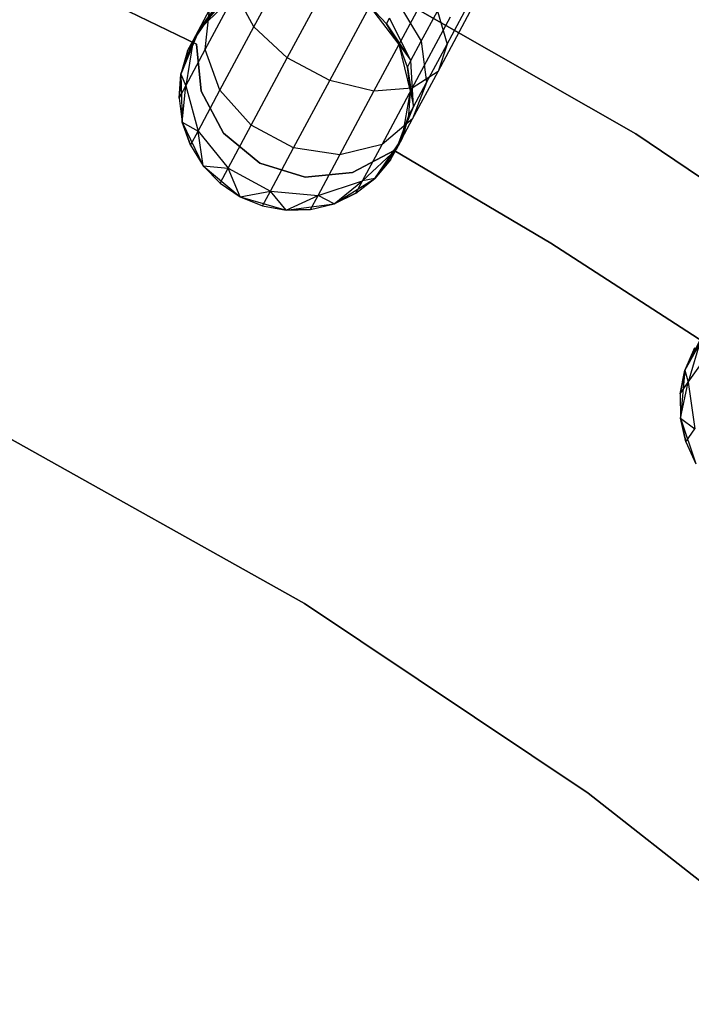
# Model space of a CAD drawing. Extents: x -102 to 102, y -101 to 102.
# Tile 379 of 481: x 17.15 to 22.95, y 28.51 to 37.01. Entities that reach past the tile are written whole.
import ezdxf

# ---------------------------------------------------------------- set-up
doc = ezdxf.new("R2010")
doc.units = 0
doc.header["$LTSCALE"] = 25.4
doc.layers.get('0').update_dxf_attribs({"linetype": 'CONTINUOUS'})

# ---------------------------------------------------------------- blocks, each defined once
blk = doc.blocks.new('NL2500011659_STL')
at = {"color": 0}
for p, q in [((19.1722, 36.9433, -7.7725), (19.5426, 37.6332, -8.1715)), ((19.1722, 36.9433, -7.7725), (19.5426, 37.6332, -8.1715)), ((19.6451, 37.6327, 1), (22.4688, 36.0196, 1)), ((22.4688, 36.0196, -6.5), (19.6451, 37.6327, -6.5)), ((22.4688, 36.0196, -6.5), (19.6451, 37.6327, -6.5)), ((19.6451, 37.6327, 1), (22.4688, 36.0196, 1)), ((17.2596, 37.4789), (18.6755, 36.7946)), ((18.6755, 36.7946, -2), (17.2596, 37.4789, -2)), ((18.6755, 36.7946, -2), (17.2596, 37.4789, -2)), ((17.2596, 37.4789), (18.6755, 36.7946)), ((19.4598, 36.676, -7.9094), (19.8526, 37.4074, -8.3324)), ((19.4598, 36.676, -7.9094), (19.8526, 37.4074, -8.3324)), ((18.7513, 36.7477, -6.9695), (19.013, 37.235, -7.5225)), ((18.7513, 36.7477, -6.9695), (19.013, 37.235, -7.5225)), ((19.1722, 36.9433, -7.7725), (19.013, 37.235, -7.5225)), ((19.1722, 36.9433, -7.7725), (19.013, 37.235, -7.5225)), ((18.8724, 37.153, -6.0225), (18.648, 36.827, -6.1503)), ((18.8724, 37.153, -6.0225), (18.648, 36.827, -6.1503)), ((18.9985, 37.2081, 0), (18.6982, 36.9204, 0)), ((18.9985, 37.2081, 0), (18.6982, 36.9204, 0)), ((18.6982, 36.9204, -5.5), (18.8724, 37.153, -6.0225)), ((18.6982, 36.9204, -5.5), (18.8724, 37.153, -6.0225)), ((19.8262, 36.4793, -7.9094), (20.2189, 37.2107, -8.3324)), ((19.8262, 36.4793, -7.9094), (20.2189, 37.2107, -8.3324)), ((20.4136, 37.1531, -6.1386), (20.6165, 36.8197, -6.2823)), ((20.4136, 37.1531, -6.1386), (20.6165, 36.8197, -6.2823)), ((20.8388, 36.7943, -6.868), (21.0618, 37.2096, -7.1082)), ((20.8388, 36.7943, -6.868), (21.0618, 37.2096, -7.1082)), ((18.648, 36.827, -6.1503), (18.7895, 37.0904, -6.737)), ((18.648, 36.827, -6.1503), (18.7895, 37.0904, -6.737)), ((18.8333, 37.08, -5.5), (18.6982, 36.9204, 0)), ((18.8333, 37.08, -5.5), (18.6982, 36.9204, -5.5)), ((18.8333, 37.08, -5.5), (18.6982, 36.9204, 0)), ((18.8333, 37.08, -5.5), (18.6982, 36.9204, -5.5)), ((18.7513, 36.7477, -6.9695), (18.7895, 37.0904, -6.737)), ((18.7513, 36.7477, -6.9695), (18.7895, 37.0904, -6.737)), ((20.4255, 36.7925, 0), (20.1709, 37.1213, 0)), ((20.3155, 36.9703, -5.5), (20.1709, 37.1213, 0)), ((20.4255, 36.7925, 0), (20.1709, 37.1213, 0)), ((20.3155, 36.9703, -5.5), (20.1709, 37.1213, 0)), ((20.3155, 36.9703, -5.5), (20.1709, 37.1213, -5.5)), ((20.3155, 36.9703, -5.5), (20.1709, 37.1213, -5.5)), ((20.2079, 36.3872, -7.7725), (20.5783, 37.077, -8.1715)), ((20.2079, 36.3872, -7.7725), (20.5783, 37.077, -8.1715)), ((20.6165, 36.8197, -6.2823), (20.7558, 37.0791, -6.5767)), ((20.6165, 36.8197, -6.2823), (20.7558, 37.0791, -6.5767)), ((20.7558, 37.0791, -6.5767), (20.8388, 36.7943, -6.868)), ((20.7558, 37.0791, -6.5767), (20.8388, 36.7943, -6.868)), ((20.7621, 36.5596, -7.2026), (21.0397, 37.0764, -7.5015)), ((20.7621, 36.5596, -7.2026), (21.0397, 37.0764, -7.5015)), ((20.3155, 36.9703, -5.5), (20.3406, 37.0171, -5.8357)), ((20.3155, 36.9703, -5.5), (20.3406, 37.0171, -5.8357)), ((20.4255, 36.7925, -5.5), (20.3155, 36.9703, -5.5)), ((20.3155, 36.9703, -5.5), (20.4255, 36.7925, 0)), ((20.3155, 36.9703, -5.5), (20.4255, 36.7925, 0)), ((20.3155, 36.9703, -5.5), (20.5271, 36.6532, -5.9113)), ((20.4255, 36.7925, -5.5), (20.3155, 36.9703, -5.5)), ((20.3155, 36.9703, -5.5), (20.5271, 36.6532, -5.9113)), ((20.5271, 36.6532, -5.9113), (20.3406, 37.0171, -5.8357)), ((20.5271, 36.6532, -5.9113), (20.3406, 37.0171, -5.8357)), ((20.5389, 36.4156, -7.5225), (20.8686, 37.0295, -7.8776)), ((20.5389, 36.4156, -7.5225), (20.8686, 37.0295, -7.8776)), ((18.6982, 36.9204, 0), (18.5409, 36.5355, 0)), ((18.6982, 36.9204, 0), (18.5409, 36.5355, 0)), ((18.5993, 36.7363, -5.5), (18.6982, 36.9204, 0)), ((18.5993, 36.7363, -5.5), (18.6982, 36.9204, 0)), ((18.6982, 36.9204, -5.5), (18.648, 36.827, -6.1503)), ((18.6982, 36.9204, -5.5), (18.648, 36.827, -6.1503)), ((18.6982, 36.9204, -5.5), (18.6982, 36.9204, 0)), ((18.6982, 36.9204, -5.5), (18.6982, 36.9204, 0)), ((18.8782, 36.3958, -7.1511), (19.1722, 36.9433, -7.7725)), ((18.8782, 36.3958, -7.1511), (19.1722, 36.9433, -7.7725)), ((19.4598, 36.676, -7.9094), (19.1722, 36.9433, -7.7725)), ((19.4598, 36.676, -7.9094), (19.1722, 36.9433, -7.7725)), ((18.5409, 36.5355, -5.5), (18.648, 36.827, -6.1503)), ((18.5409, 36.5355, -5.5), (18.648, 36.827, -6.1503)), ((18.648, 36.827, -6.1503), (18.5833, 36.4349, -6.2725)), ((18.648, 36.827, -6.1503), (18.5833, 36.4349, -6.2725)), ((18.5993, 36.7363, -5.5), (18.648, 36.827, -6.1503)), ((18.5993, 36.7363, -5.5), (18.648, 36.827, -6.1503)), ((18.6755, 36.7946), (18.6755, 36.7946, -2)), ((18.6755, 36.7946), (18.6755, 36.7946, -2)), ((18.6755, 36.7946), (18.7153, 36.3874)), ((18.7153, 36.3874, -2), (18.6755, 36.7946, -2)), ((18.7153, 36.3874, -2), (18.6755, 36.7946, -2)), ((18.6755, 36.7946), (18.7153, 36.3874)), ((20.5245, 36.3886, 0), (20.4255, 36.7925, 0)), ((20.4962, 36.5958, -5.5), (20.4255, 36.7925, 0)), ((20.5245, 36.3886, 0), (20.4255, 36.7925, 0)), ((20.4962, 36.5958, -5.5), (20.4255, 36.7925, -5.5)), ((20.4255, 36.7925, -5.5), (20.4255, 36.7925, 0)), ((20.4962, 36.5958, -5.5), (20.4255, 36.7925, 0)), ((20.4255, 36.7925, -5.5), (20.4255, 36.7925, 0)), ((20.4255, 36.7925, -5.5), (20.5271, 36.6532, -5.9113)), ((20.4255, 36.7925, -5.5), (20.5271, 36.6532, -5.9113)), ((20.4962, 36.5958, -5.5), (20.4255, 36.7925, -5.5)), ((20.5271, 36.6532, -5.9113), (20.6165, 36.8197, -6.2823)), ((20.5271, 36.6532, -5.9113), (20.6165, 36.8197, -6.2823)), ((20.6165, 36.8197, -6.2823), (20.6618, 36.4647, -6.4939)), ((20.6165, 36.8197, -6.2823), (20.6618, 36.4647, -6.4939)), ((20.6618, 36.4647, -6.4939), (20.8388, 36.7943, -6.868)), ((20.6618, 36.4647, -6.4939), (20.8388, 36.7943, -6.868)), ((20.8388, 36.7943, -6.868), (20.7621, 36.5596, -7.2026)), ((20.8388, 36.7943, -6.868), (20.7621, 36.5596, -7.2026)), ((18.5993, 36.7363, -5.5), (18.5409, 36.5355, 0)), ((18.5993, 36.7363, -5.5), (18.5409, 36.5355, -5.5)), ((18.5993, 36.7363, -5.5), (18.5409, 36.5355, 0)), ((18.5993, 36.7363, -5.5), (18.5409, 36.5355, -5.5)), ((18.5833, 36.4349, -6.2725), (18.7513, 36.7477, -6.9695)), ((18.5833, 36.4349, -6.2725), (18.7513, 36.7477, -6.9695)), ((18.8782, 36.3958, -7.1511), (18.7513, 36.7477, -6.9695)), ((18.8782, 36.3958, -7.1511), (18.7513, 36.7477, -6.9695)), ((19.1481, 36.0956, -7.2505), (19.4598, 36.676, -7.9094)), ((19.1481, 36.0956, -7.2505), (19.4598, 36.676, -7.9094)), ((19.8262, 36.4793, -7.9094), (19.4598, 36.676, -7.9094)), ((19.8262, 36.4793, -7.9094), (19.4598, 36.676, -7.9094)), ((20.4962, 36.5958, -5.5), (20.5271, 36.6532, -5.9113)), ((20.4962, 36.5958, -5.5), (20.5271, 36.6532, -5.9113)), ((20.5482, 36.2531, -6.0225), (20.5271, 36.6532, -5.9113)), ((20.5482, 36.2531, -6.0225), (20.5271, 36.6532, -5.9113)), ((18.5409, 36.5355, -5.5), (18.5254, 36.3271, -5.5)), ((18.5254, 36.3271, -5.5), (18.5409, 36.5355, 0)), ((18.5254, 36.3271, -5.5), (18.5409, 36.5355, 0)), ((18.5409, 36.5355, -5.5), (18.5254, 36.3271, -5.5)), ((18.5409, 36.5355, 0), (18.5537, 36.1199, 0)), ((18.5409, 36.5355, -5.5), (18.5409, 36.5355, 0)), ((18.5409, 36.5355, -5.5), (18.5409, 36.5355, 0)), ((18.5409, 36.5355, 0), (18.5537, 36.1199, 0)), ((18.5409, 36.5355, -5.5), (18.5833, 36.4349, -6.2725)), ((18.5409, 36.5355, -5.5), (18.5833, 36.4349, -6.2725)), ((20.5245, 36.3886, -5.5), (20.4962, 36.5958, -5.5)), ((20.4962, 36.5958, -5.5), (20.5245, 36.3886, 0)), ((20.4962, 36.5958, -5.5), (20.5245, 36.3886, 0)), ((20.4962, 36.5958, -5.5), (20.5482, 36.2531, -6.0225)), ((20.5245, 36.3886, -5.5), (20.4962, 36.5958, -5.5)), ((20.4962, 36.5958, -5.5), (20.5482, 36.2531, -6.0225)), ((20.7621, 36.5596, -7.2026), (20.5389, 36.4156, -7.5225)), ((20.7621, 36.5596, -7.2026), (20.5389, 36.4156, -7.5225)), ((20.5418, 36.1494, -6.737), (20.7621, 36.5596, -7.2026)), ((20.5418, 36.1494, -6.737), (20.7621, 36.5596, -7.2026)), ((19.5145, 35.8988, -7.2505), (19.8262, 36.4793, -7.9094)), ((19.5145, 35.8988, -7.2505), (19.8262, 36.4793, -7.9094)), ((20.2079, 36.3872, -7.7725), (19.8262, 36.4793, -7.9094)), ((20.2079, 36.3872, -7.7725), (19.8262, 36.4793, -7.9094)), ((20.6618, 36.4647, -6.4939), (20.5418, 36.1494, -6.737)), ((20.6618, 36.4647, -6.4939), (20.5418, 36.1494, -6.737)), ((20.5482, 36.2531, -6.0225), (20.6618, 36.4647, -6.4939)), ((20.5482, 36.2531, -6.0225), (20.6618, 36.4647, -6.4939)), ((18.5254, 36.3271, -5.5), (18.5833, 36.4349, -6.2725)), ((18.5254, 36.3271, -5.5), (18.5833, 36.4349, -6.2725)), ((18.5537, 36.1199, -5.5), (18.5833, 36.4349, -6.2725)), ((18.5537, 36.1199, -5.5), (18.5833, 36.4349, -6.2725)), ((18.5833, 36.4349, -6.2725), (18.6894, 36.0443, -6.368)), ((18.5833, 36.4349, -6.2725), (18.6894, 36.0443, -6.368)), ((18.6894, 36.0443, -6.368), (18.8782, 36.3958, -7.1511)), ((18.6894, 36.0443, -6.368), (18.8782, 36.3958, -7.1511)), ((18.7153, 36.3874), (18.7153, 36.3874, -2)), ((18.7153, 36.3874), (18.7153, 36.3874, -2)), ((18.7153, 36.3874), (18.9078, 36.0264)), ((18.9078, 36.0264, -2), (18.7153, 36.3874, -2)), ((18.9078, 36.0264, -2), (18.7153, 36.3874, -2)), ((18.7153, 36.3874), (18.9078, 36.0264)), ((19.1481, 36.0956, -7.2505), (18.8782, 36.3958, -7.1511)), ((19.1481, 36.0956, -7.2505), (18.8782, 36.3958, -7.1511)), ((19.9139, 35.8397, -7.1511), (20.2079, 36.3872, -7.7725)), ((19.9139, 35.8397, -7.1511), (20.2079, 36.3872, -7.7725)), ((20.5389, 36.4156, -7.5225), (20.2079, 36.3872, -7.7725)), ((20.5389, 36.4156, -7.5225), (20.2079, 36.3872, -7.7725)), ((20.2773, 35.9283, -6.9695), (20.5389, 36.4156, -7.5225)), ((20.2773, 35.9283, -6.9695), (20.5389, 36.4156, -7.5225)), ((20.4506, 35.9794, 0), (20.5245, 36.3886, 0)), ((20.4506, 35.9794, 0), (20.5245, 36.3886, 0)), ((20.509, 36.1802, -5.5), (20.5245, 36.3886, 0)), ((20.509, 36.1802, -5.5), (20.5245, 36.3886, -5.5)), ((20.509, 36.1802, -5.5), (20.5245, 36.3886, 0)), ((20.509, 36.1802, -5.5), (20.5245, 36.3886, -5.5)), ((20.5245, 36.3886, -5.5), (20.5245, 36.3886, 0)), ((20.5245, 36.3886, -5.5), (20.5245, 36.3886, 0)), ((20.5245, 36.3886, -5.5), (20.5482, 36.2531, -6.0225)), ((20.5245, 36.3886, -5.5), (20.5482, 36.2531, -6.0225)), ((18.5254, 36.3271, -5.5), (18.5537, 36.1199, 0)), ((18.5254, 36.3271, -5.5), (18.5537, 36.1199, -5.5)), ((18.5254, 36.3271, -5.5), (18.5537, 36.1199, 0)), ((18.5254, 36.3271, -5.5), (18.5537, 36.1199, -5.5)), ((20.4004, 35.886, -6.1503), (20.5482, 36.2531, -6.0225)), ((20.4004, 35.886, -6.1503), (20.5482, 36.2531, -6.0225)), ((20.509, 36.1802, -5.5), (20.5482, 36.2531, -6.0225)), ((20.509, 36.1802, -5.5), (20.5482, 36.2531, -6.0225)), ((18.5537, 36.1199, 0), (18.7344, 35.7454, 0)), ((18.5537, 36.1199, -5.5), (18.5537, 36.1199, 0)), ((18.5537, 36.1199, -5.5), (18.5537, 36.1199, 0)), ((18.5537, 36.1199, -5.5), (18.6244, 35.9232, -5.5)), ((18.6244, 35.9232, -5.5), (18.5537, 36.1199, 0)), ((18.6244, 35.9232, -5.5), (18.5537, 36.1199, 0)), ((18.5537, 36.1199, 0), (18.7344, 35.7454, 0)), ((18.5537, 36.1199, -5.5), (18.6244, 35.9232, -5.5)), ((18.5537, 36.1199, -5.5), (18.6894, 36.0443, -6.368)), ((18.5537, 36.1199, -5.5), (18.6894, 36.0443, -6.368)), ((20.5418, 36.1494, -6.737), (20.2773, 35.9283, -6.9695)), ((20.5418, 36.1494, -6.737), (20.2773, 35.9283, -6.9695)), ((20.509, 36.1802, -5.5), (20.4004, 35.886, -6.1503)), ((20.509, 36.1802, -5.5), (20.4004, 35.886, -6.1503)), ((20.4004, 35.886, -6.1503), (20.5418, 36.1494, -6.737)), ((20.4004, 35.886, -6.1503), (20.5418, 36.1494, -6.737)), ((20.4506, 35.9794, -5.5), (20.509, 36.1802, -5.5)), ((20.509, 36.1802, -5.5), (20.4506, 35.9794, 0)), ((20.509, 36.1802, -5.5), (20.4506, 35.9794, 0)), ((20.4506, 35.9794, -5.5), (20.509, 36.1802, -5.5)), ((18.6244, 35.9232, -5.5), (18.6894, 36.0443, -6.368)), ((18.6244, 35.9232, -5.5), (18.6894, 36.0443, -6.368)), ((18.7344, 35.7454, -5.5), (18.6894, 36.0443, -6.368)), ((18.6894, 36.0443, -6.368), (18.948, 35.7229, -6.4203)), ((18.7344, 35.7454, -5.5), (18.6894, 36.0443, -6.368)), ((18.6894, 36.0443, -6.368), (18.948, 35.7229, -6.4203)), ((18.9078, 36.0264), (18.9078, 36.0264, -2)), ((18.9078, 36.0264), (18.9078, 36.0264, -2)), ((18.9078, 36.0264), (19.2237, 35.7663)), ((19.2237, 35.7663, -2), (18.9078, 36.0264, -2)), ((19.2237, 35.7663, -2), (18.9078, 36.0264, -2)), ((18.9078, 36.0264), (19.2237, 35.7663)), ((18.948, 35.7229, -6.4203), (19.1481, 36.0956, -7.2505)), ((18.948, 35.7229, -6.4203), (19.1481, 36.0956, -7.2505)), ((19.5145, 35.8988, -7.2505), (19.1481, 36.0956, -7.2505)), ((19.5145, 35.8988, -7.2505), (19.1481, 36.0956, -7.2505)), ((20.2167, 35.6357, 0), (20.4506, 35.9794, 0)), ((20.2167, 35.6357, 0), (20.4506, 35.9794, 0)), ((20.3517, 35.7953, -5.5), (20.4506, 35.9794, 0)), ((20.3517, 35.7953, -5.5), (20.4506, 35.9794, 0)), ((20.4506, 35.9794, -5.5), (20.4004, 35.886, -6.1503)), ((20.4506, 35.9794, -5.5), (20.4004, 35.886, -6.1503)), ((20.4506, 35.9794, -5.5), (20.4506, 35.9794, 0)), ((20.4506, 35.9794, -5.5), (20.4506, 35.9794, 0)), ((22.4688, 36.0196, 1), (25.1606, 34.1951, 1)), ((25.1606, 34.1951, -6.5), (22.4688, 36.0196, -6.5)), ((22.4688, 36.0196, -6.5), (22.4688, 36.0196, 1)), ((22.4688, 36.0196, -6.5), (22.4688, 36.0196, 1)), ((25.1606, 34.1951, -6.5), (22.4688, 36.0196, -6.5)), ((22.4688, 36.0196, 1), (25.1606, 34.1951, 1)), ((18.6244, 35.9232, -5.5), (18.7344, 35.7454, 0)), ((18.6244, 35.9232, -5.5), (18.7344, 35.7454, -5.5)), ((18.6244, 35.9232, -5.5), (18.7344, 35.7454, 0)), ((18.6244, 35.9232, -5.5), (18.7344, 35.7454, -5.5)), ((19.3143, 35.5261, -6.4203), (19.5145, 35.8988, -7.2505)), ((19.3143, 35.5261, -6.4203), (19.5145, 35.8988, -7.2505)), ((19.9139, 35.8397, -7.1511), (19.5145, 35.8988, -7.2505)), ((19.9139, 35.8397, -7.1511), (19.5145, 35.8988, -7.2505)), ((20.2773, 35.9283, -6.9695), (19.9139, 35.8397, -7.1511)), ((20.2773, 35.9283, -6.9695), (19.9139, 35.8397, -7.1511)), ((20.0222, 35.6857), (20.3837, 35.8774)), ((20.3837, 35.8774, -2), (20.0222, 35.6857, -2)), ((20.3837, 35.8774, -2), (20.0222, 35.6857, -2)), ((20.0222, 35.6857), (20.3837, 35.8774)), ((20.1093, 35.6154, -6.2725), (20.2773, 35.9283, -6.9695)), ((20.1093, 35.6154, -6.2725), (20.2773, 35.9283, -6.9695)), ((20.1093, 35.6154, -6.2725), (20.4004, 35.886, -6.1503)), ((20.1093, 35.6154, -6.2725), (20.4004, 35.886, -6.1503)), ((20.2167, 35.6357, -5.5), (20.4004, 35.886, -6.1503)), ((20.2167, 35.6357, -5.5), (20.4004, 35.886, -6.1503)), ((20.3517, 35.7953, -5.5), (20.4004, 35.886, -6.1503)), ((20.3517, 35.7953, -5.5), (20.4004, 35.886, -6.1503)), ((20.3837, 35.8774), (20.3837, 35.8774, -2)), ((20.3837, 35.8774), (21.7356, 35.0756)), ((21.7356, 35.0756, -2), (20.3837, 35.8774, -2)), ((20.3837, 35.8774), (20.3837, 35.8774, -2)), ((21.7356, 35.0756, -2), (20.3837, 35.8774, -2)), ((20.3837, 35.8774), (21.7356, 35.0756)), ((19.7251, 35.4881, -6.368), (19.9139, 35.8397, -7.1511)), ((19.7251, 35.4881, -6.368), (19.9139, 35.8397, -7.1511)), ((20.2167, 35.6357, -5.5), (20.3517, 35.7953, -5.5)), ((20.3517, 35.7953, -5.5), (20.2167, 35.6357, 0)), ((20.3517, 35.7953, -5.5), (20.2167, 35.6357, 0)), ((20.2167, 35.6357, -5.5), (20.3517, 35.7953, -5.5)), ((18.7344, 35.7454, 0), (19.0519, 35.4768, 0)), ((18.7344, 35.7454, -5.5), (18.7344, 35.7454, 0)), ((18.7344, 35.7454, -5.5), (18.7344, 35.7454, 0)), ((18.7344, 35.7454, -5.5), (18.879, 35.5945, -5.5)), ((18.879, 35.5945, -5.5), (18.7344, 35.7454, 0)), ((18.879, 35.5945, -5.5), (18.7344, 35.7454, 0)), ((18.7344, 35.7454, 0), (19.0519, 35.4768, 0)), ((18.7344, 35.7454, -5.5), (18.879, 35.5945, -5.5)), ((18.7344, 35.7454, -5.5), (18.948, 35.7229, -6.4203)), ((18.7344, 35.7454, -5.5), (18.948, 35.7229, -6.4203)), ((18.879, 35.5945, -5.5), (18.948, 35.7229, -6.4203)), ((18.879, 35.5945, -5.5), (18.948, 35.7229, -6.4203)), ((19.0519, 35.4768, -5.5), (18.948, 35.7229, -6.4203)), ((18.948, 35.7229, -6.4203), (19.3143, 35.5261, -6.4203)), ((19.0519, 35.4768, -5.5), (18.948, 35.7229, -6.4203)), ((18.948, 35.7229, -6.4203), (19.3143, 35.5261, -6.4203)), ((19.2237, 35.7663), (19.2237, 35.7663, -2)), ((19.2237, 35.7663), (19.2237, 35.7663, -2)), ((19.2237, 35.7663), (19.6149, 35.6467)), ((19.6149, 35.6467, -2), (19.2237, 35.7663, -2)), ((19.6149, 35.6467, -2), (19.2237, 35.7663, -2)), ((19.2237, 35.7663), (19.6149, 35.6467)), ((19.6149, 35.6467), (20.0222, 35.6857)), ((20.0222, 35.6857, -2), (19.6149, 35.6467, -2)), ((20.0222, 35.6857, -2), (19.6149, 35.6467, -2)), ((19.6149, 35.6467), (20.0222, 35.6857)), ((20.0222, 35.6857), (20.0222, 35.6857, -2)), ((20.0222, 35.6857), (20.0222, 35.6857, -2)), ((19.6149, 35.6467), (19.6149, 35.6467, -2)), ((19.6149, 35.6467), (19.6149, 35.6467, -2)), ((19.7251, 35.4881, -6.368), (20.1093, 35.6154, -6.2725)), ((19.7251, 35.4881, -6.368), (20.1093, 35.6154, -6.2725)), ((19.8631, 35.4168, 0), (20.2167, 35.6357, 0)), ((19.8631, 35.4168, 0), (20.2167, 35.6357, 0)), ((19.8631, 35.4168, -5.5), (20.1093, 35.6154, -6.2725)), ((19.8631, 35.4168, -5.5), (20.1093, 35.6154, -6.2725)), ((20.0514, 35.5076, -5.5), (20.2167, 35.6357, 0)), ((20.0514, 35.5076, -5.5), (20.2167, 35.6357, -5.5)), ((20.0514, 35.5076, -5.5), (20.2167, 35.6357, 0)), ((20.0514, 35.5076, -5.5), (20.2167, 35.6357, -5.5)), ((20.0514, 35.5076, -5.5), (20.1093, 35.6154, -6.2725)), ((20.0514, 35.5076, -5.5), (20.1093, 35.6154, -6.2725)), ((20.2167, 35.6357, -5.5), (20.1093, 35.6154, -6.2725)), ((20.2167, 35.6357, -5.5), (20.1093, 35.6154, -6.2725)), ((20.2167, 35.6357, -5.5), (20.2167, 35.6357, 0)), ((20.2167, 35.6357, -5.5), (20.2167, 35.6357, 0)), ((18.879, 35.5945, -5.5), (19.0519, 35.4768, 0)), ((18.879, 35.5945, -5.5), (19.0519, 35.4768, 0)), ((18.879, 35.5945, -5.5), (19.0519, 35.4768, -5.5)), ((18.879, 35.5945, -5.5), (19.0519, 35.4768, -5.5)), ((19.0519, 35.4768, -5.5), (19.3143, 35.5261, -6.4203)), ((19.0519, 35.4768, -5.5), (19.3143, 35.5261, -6.4203)), ((19.2454, 35.3977, -5.5), (19.3143, 35.5261, -6.4203)), ((19.2454, 35.3977, -5.5), (19.3143, 35.5261, -6.4203)), ((19.4511, 35.3606, -5.5), (19.3143, 35.5261, -6.4203)), ((19.3143, 35.5261, -6.4203), (19.7251, 35.4881, -6.368)), ((19.4511, 35.3606, -5.5), (19.3143, 35.5261, -6.4203)), ((19.3143, 35.5261, -6.4203), (19.7251, 35.4881, -6.368)), ((19.0519, 35.4768, 0), (19.4511, 35.3606, 0)), ((19.0519, 35.4768, 0), (19.4511, 35.3606, 0)), ((19.0519, 35.4768, 0), (19.2454, 35.3977, -5.5)), ((19.0519, 35.4768, -5.5), (19.0519, 35.4768, 0)), ((19.0519, 35.4768, -5.5), (19.0519, 35.4768, 0)), ((19.0519, 35.4768, -5.5), (19.2454, 35.3977, -5.5)), ((19.0519, 35.4768, 0), (19.2454, 35.3977, -5.5)), ((19.0519, 35.4768, -5.5), (19.2454, 35.3977, -5.5)), ((19.4511, 35.3606, -5.5), (19.7251, 35.4881, -6.368)), ((19.4511, 35.3606, -5.5), (19.7251, 35.4881, -6.368)), ((19.6601, 35.367, -5.5), (19.7251, 35.4881, -6.368)), ((19.6601, 35.367, -5.5), (19.7251, 35.4881, -6.368)), ((19.8631, 35.4168, -5.5), (19.7251, 35.4881, -6.368)), ((19.8631, 35.4168, -5.5), (19.7251, 35.4881, -6.368)), ((19.8631, 35.4168, -5.5), (20.0514, 35.5076, -5.5)), ((20.0514, 35.5076, -5.5), (19.8631, 35.4168, 0)), ((20.0514, 35.5076, -5.5), (19.8631, 35.4168, 0)), ((19.8631, 35.4168, -5.5), (20.0514, 35.5076, -5.5)), ((19.2454, 35.3977, -5.5), (19.4511, 35.3606, 0)), ((19.2454, 35.3977, -5.5), (19.4511, 35.3606, -5.5)), ((19.2454, 35.3977, -5.5), (19.4511, 35.3606, 0)), ((19.2454, 35.3977, -5.5), (19.4511, 35.3606, -5.5)), ((19.4511, 35.3606, 0), (19.8631, 35.4168, 0)), ((19.4511, 35.3606, 0), (19.8631, 35.4168, 0)), ((19.4511, 35.3606, -5.5), (19.6601, 35.367, -5.5)), ((19.6601, 35.367, -5.5), (19.4511, 35.3606, 0)), ((19.6601, 35.367, -5.5), (19.4511, 35.3606, 0)), ((19.4511, 35.3606, -5.5), (19.6601, 35.367, -5.5)), ((19.4511, 35.3606, -5.5), (19.4511, 35.3606, 0)), ((19.4511, 35.3606, -5.5), (19.4511, 35.3606, 0)), ((19.6601, 35.367, -5.5), (19.8631, 35.4168, 0)), ((19.6601, 35.367, -5.5), (19.8631, 35.4168, -5.5)), ((19.6601, 35.367, -5.5), (19.8631, 35.4168, 0)), ((19.6601, 35.367, -5.5), (19.8631, 35.4168, -5.5)), ((19.8631, 35.4168, -5.5), (19.8631, 35.4168, 0)), ((19.8631, 35.4168, -5.5), (19.8631, 35.4168, 0)), ((21.7356, 35.0756), (21.7356, 35.0756, -2)), ((21.7356, 35.0756), (23.056, 34.2229)), ((23.056, 34.2229, -2), (21.7356, 35.0756, -2)), ((21.7356, 35.0756), (21.7356, 35.0756, -2)), ((23.056, 34.2229, -2), (21.7356, 35.0756, -2)), ((21.7356, 35.0756), (23.056, 34.2229)), ((23.0945, 34.3447, 0), (22.891, 33.982, 0)), ((23.0945, 34.3447, 0), (22.891, 33.982, 0)), ((22.891, 33.982, -5.5), (23.0332, 34.2581, -6.1503)), ((22.891, 33.982, -5.5), (23.0332, 34.2581, -6.1503)), ((23.0332, 34.2581, -6.1503), (22.9207, 33.8769, -6.2725)), ((23.0332, 34.2581, -6.1503), (22.9207, 33.8769, -6.2725)), ((22.9737, 34.174, -5.5), (22.891, 33.982, 0)), ((22.9737, 34.174, -5.5), (22.891, 33.982, -5.5)), ((22.9737, 34.174, -5.5), (22.891, 33.982, 0)), ((22.9737, 34.174, -5.5), (22.891, 33.982, -5.5)), ((22.9207, 33.8769, -6.2725), (23.1259, 34.1667, -6.9695)), ((22.9207, 33.8769, -6.2725), (23.1259, 34.1667, -6.9695)), ((22.891, 33.982, -5.5), (22.8501, 33.777, -5.5)), ((22.8501, 33.777, -5.5), (22.891, 33.982, 0)), ((22.8501, 33.777, -5.5), (22.891, 33.982, 0)), ((22.891, 33.982, -5.5), (22.8501, 33.777, -5.5)), ((22.891, 33.982, 0), (22.8526, 33.568, 0)), ((22.891, 33.982, 0), (22.8526, 33.568, 0)), ((22.891, 33.982, -5.5), (22.891, 33.982, 0)), ((22.891, 33.982, -5.5), (22.891, 33.982, 0)), ((22.891, 33.982, -5.5), (22.9207, 33.8769, -6.2725)), ((22.891, 33.982, -5.5), (22.9207, 33.8769, -6.2725)), ((22.8501, 33.777, -5.5), (22.9207, 33.8769, -6.2725)), ((22.8501, 33.777, -5.5), (22.9207, 33.8769, -6.2725)), ((22.8526, 33.568, -5.5), (22.9207, 33.8769, -6.2725)), ((22.8526, 33.568, -5.5), (22.9207, 33.8769, -6.2725)), ((22.9207, 33.8769, -6.2725), (22.978, 33.4762, -6.368)), ((22.9207, 33.8769, -6.2725), (22.978, 33.4762, -6.368)), ((22.8501, 33.777, -5.5), (22.8526, 33.568, 0)), ((22.8501, 33.777, -5.5), (22.8526, 33.568, -5.5)), ((22.8501, 33.777, -5.5), (22.8526, 33.568, 0)), ((22.8501, 33.777, -5.5), (22.8526, 33.568, -5.5)), ((22.8526, 33.568, 0), (22.986, 33.1741, 0)), ((22.8526, 33.568, -5.5), (22.8526, 33.568, 0)), ((22.8526, 33.568, -5.5), (22.8526, 33.568, 0)), ((22.8526, 33.568, -5.5), (22.8986, 33.364, -5.5)), ((22.8986, 33.364, -5.5), (22.8526, 33.568, 0)), ((22.8986, 33.364, -5.5), (22.8526, 33.568, 0)), ((22.8526, 33.568, 0), (22.986, 33.1741, 0)), ((22.8526, 33.568, -5.5), (22.8986, 33.364, -5.5)), ((22.8526, 33.568, -5.5), (22.978, 33.4762, -6.368)), ((22.8526, 33.568, -5.5), (22.978, 33.4762, -6.368)), ((22.8986, 33.364, -5.5), (22.978, 33.4762, -6.368)), ((22.8986, 33.364, -5.5), (22.978, 33.4762, -6.368)), ((19.6091, 31.9679, -2), (17.0401, 33.4066, -2)), ((17.0401, 33.4066), (19.6091, 31.9679)), ((17.0401, 33.4066), (19.6091, 31.9679)), ((19.6091, 31.9679, -2), (17.0401, 33.4066, -2)), ((22.8986, 33.364, -5.5), (22.986, 33.1741, 0)), ((22.8986, 33.364, -5.5), (22.986, 33.1741, -5.5)), ((22.8986, 33.364, -5.5), (22.986, 33.1741, 0)), ((22.8986, 33.364, -5.5), (22.986, 33.1741, -5.5)), ((22.0574, 30.332, -2), (19.6091, 31.9679, -2)), ((19.6091, 31.9679), (22.0574, 30.332)), ((19.6091, 31.9679), (22.0574, 30.332)), ((19.6091, 31.9679), (19.6091, 31.9679, -2)), ((22.0574, 30.332, -2), (19.6091, 31.9679, -2)), ((19.6091, 31.9679), (19.6091, 31.9679, -2)), ((24.3697, 28.5091, -2), (22.0574, 30.332, -2)), ((22.0574, 30.332), (24.3697, 28.5091)), ((22.0574, 30.332), (24.3697, 28.5091)), ((22.0574, 30.332), (22.0574, 30.332, -2)), ((24.3697, 28.5091, -2), (22.0574, 30.332, -2)), ((22.0574, 30.332), (22.0574, 30.332, -2))]:
    blk.add_line(p, q, dxfattribs=at)

msp = doc.modelspace()

# ---------------------------------------------------------------- block references
at = {"color": 0}
msp.add_blockref('NL2500011659_STL', (0, 0), dxfattribs=at)

doc.saveas('drawing.dxf')
